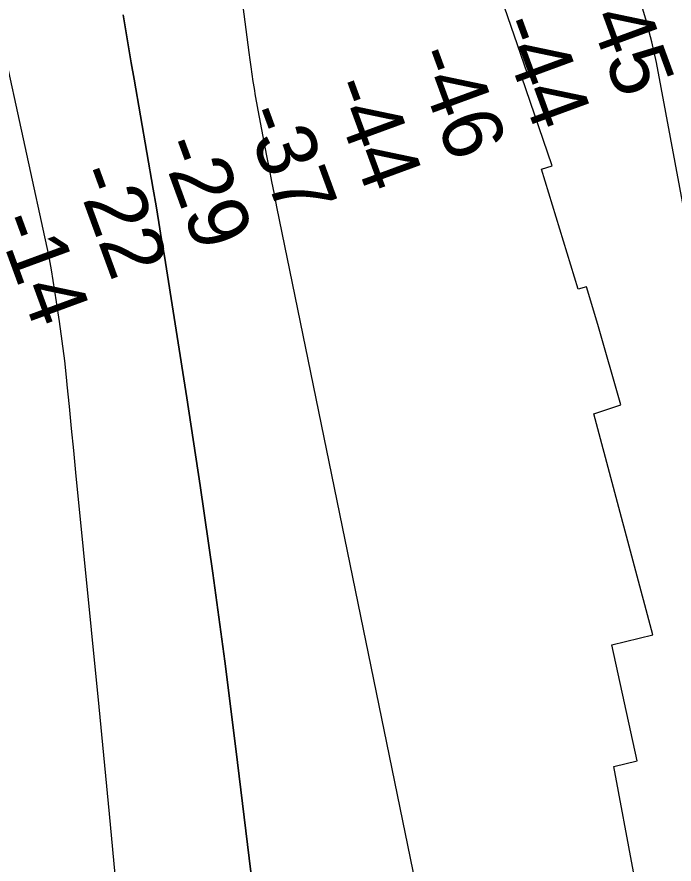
# Model space of a CAD drawing. Extents: x 3172297 to 3210190, y 958463 to 983887.
# Drawn here: x 3200736 to 3201468, y 978556 to 979499 of the extents above; entities that cross this region are included whole.
import ezdxf

# ---------------------------------------------------------------- set-up
doc = ezdxf.new("R2010")
doc.units = 0
for name, color, linetype in [('V-RIVR-RANG', 7, 'Continuous'), ('V-RRAP-RVMT', 7, 'Continuous'), ('V-TOPO-DPTH', 7, 'Continuous'), ('V-TOPO-MAJR', 7, 'Continuous'), ('V-TOPO-MINR', 7, 'Continuous')]:
    doc.layers.add(name, color=color, linetype=linetype)

msp = doc.modelspace()

# ---------------------------------------------------------------- linework, layer by layer
at = {"layer": 'V-RRAP-RVMT'}
for p, q in [((3201304.97, 979435.54), (3201267.86, 979543.32)), ((3201298.21, 979433.21), (3201304.97, 979435.54)), ((3201332.63, 979333.28), (3201298.21, 979433.21)), ((3201320.81, 979329.67), (3201332.63, 979333.28)), ((3201361.74, 979195.78), (3201320.81, 979329.67)), ((3201370.67, 979198.5), (3201361.74, 979195.78)), ((3201383.51, 979156.52), (3201370.67, 979198.5)), ((3201409.02, 979067), (3201383.51, 979156.52)), ((3201378.94, 979056.8), (3201409.02, 979067)), ((3201444.94, 978810.98), (3201378.94, 979056.8)), ((3201399.07, 978799.55), (3201444.94, 978810.98)), ((3201427.41, 978670.48), (3201399.07, 978799.55)), ((3201401.15, 978664.14), (3201427.41, 978670.48)), ((3201423.33, 978546.72), (3201401.15, 978664.14))]:
    msp.add_line(p, q, dxfattribs=at)
at = {"layer": 'V-TOPO-DPTH'}
for points in [[(3201021.15, 978346.06), (3200980.11, 978683.66), (3200967.66, 978781.64), (3200954.49, 978879.52), (3200940.26, 978977.25), (3200925.32, 979074.88), (3200900.28, 979232.69), (3200897.28, 979251.33), (3200894.22, 979269.96), (3200891.09, 979288.58), (3200887.9, 979307.19), (3200866.57, 979429.91), (3200863.47, 979447.79), (3200860.38, 979465.68), (3200857.3, 979483.57), (3200854.23, 979501.45)], [(3201021.15, 978346.06), (3200980.11, 978683.66), (3200967.66, 978781.64), (3200954.49, 978879.52), (3200940.26, 978977.25), (3200925.32, 979074.88), (3200900.28, 979232.69), (3200897.28, 979251.33), (3200894.22, 979269.96), (3200891.09, 979288.58), (3200887.9, 979307.19), (3200866.57, 979429.91), (3200863.47, 979447.79), (3200860.38, 979465.68), (3200857.3, 979483.57), (3200854.23, 979501.45)], [(3200718.5, 979475.9), (3200771.11, 979233.71), (3200771.97, 979229.6), (3200772.78, 979225.48), (3200773.52, 979221.34), (3200774.22, 979217.2), (3200779.86, 979181.81), (3200783.15, 979159.94), (3200786.18, 979138.04), (3200788.82, 979116.08), (3200791.19, 979094.1), (3200791.66, 979089.35), (3200794.08, 979064.97), (3200796.5, 979040.58), (3200798.92, 979016.19), (3200801.35, 978991.81), (3200827.41, 978730.67), (3200838.89, 978611.48), (3200849.82, 978492.24)], [(3200718.5, 979475.9), (3200771.11, 979233.71), (3200771.97, 979229.6), (3200772.78, 979225.48), (3200773.52, 979221.34), (3200774.22, 979217.2), (3200779.86, 979181.81), (3200783.15, 979159.94), (3200786.18, 979138.04), (3200788.82, 979116.08), (3200791.19, 979094.1), (3200791.66, 979089.35), (3200794.08, 979064.97), (3200796.5, 979040.58), (3200798.92, 979016.19), (3200801.35, 978991.81), (3200827.41, 978730.67), (3200838.89, 978611.48), (3200849.82, 978492.24)]]:
    msp.add_lwpolyline(points, dxfattribs=at)
at = {"layer": 'V-TOPO-MAJR'}
for points in [[(3201546.15, 978514.04), (3201541.04, 978570.45), (3201537.03, 978626.93), (3201534.67, 978683.5), (3201533.41, 978740.13), (3201532.33, 978796.78), (3201530.38, 978853.39), (3201527.14, 978909.94), (3201523.03, 978966.45), (3201521.27, 978987.42), (3201514.62, 979054.24), (3201506.62, 979120.89), (3201496.6, 979187.26), (3201485.23, 979253.45), (3201448.72, 979448.29), (3201446.38, 979459.8), (3201443.79, 979471.25), (3201440.85, 979482.61), (3201437.67, 979493.91), (3201351.67, 979782.2)], [(3200969.93, 979647.74), (3200994.49, 979459.5), (3200995.56, 979451.44), (3200996.67, 979443.4), (3200997.83, 979435.35), (3200999.02, 979427.32), (3201000.29, 979419.29), (3201001.61, 979411.27), (3201003.03, 979403.27), (3201004.5, 979395.29), (3201014.25, 979344.17), (3201016.98, 979330.02), (3201019.75, 979315.88), (3201022.57, 979301.75), (3201025.44, 979287.63), (3201200.63, 978433.75)]]:
    msp.add_lwpolyline(points, dxfattribs=at)
at = {"layer": 'V-TOPO-MINR'}
for points in [[(3200854.23, 979501.45), (3200857.3, 979483.57), (3200860.38, 979465.68), (3200863.47, 979447.79), (3200866.57, 979429.91), (3200887.9, 979307.19), (3200891.09, 979288.58), (3200894.22, 979269.96), (3200897.28, 979251.33), (3200900.28, 979232.69), (3200925.32, 979074.88), (3200940.26, 978977.25), (3200954.49, 978879.52), (3200967.66, 978781.64), (3200980.11, 978683.66), (3201021.15, 978346.06)], [(3200718.5, 979475.9), (3200771.11, 979233.71), (3200771.97, 979229.6), (3200772.78, 979225.48), (3200773.52, 979221.34), (3200774.22, 979217.2), (3200779.86, 979181.81), (3200783.15, 979159.94), (3200786.18, 979138.04), (3200788.82, 979116.08), (3200791.19, 979094.1), (3200791.66, 979089.35), (3200794.08, 979064.97), (3200796.5, 979040.58), (3200798.92, 979016.19), (3200801.35, 978991.81), (3200827.41, 978730.67), (3200838.89, 978611.48), (3200849.82, 978492.24)]]:
    msp.add_lwpolyline(points, dxfattribs=at)

# ---------------------------------------------------------------- texts
at = {"layer": 'V-RIVR-RANG'}
for s, p in [('-45', (3201363.32, 979526.79)), ('-44', (3201270.06, 979490.68)), ('-46', (3201176.07, 979456.54)), ('-44', (3201082.25, 979421.9)), ('-37', (3200986.99, 979391.23)), ('-29', (3200893.36, 979356.11)), ('-22', (3200798.46, 979324.45)), ('-14', (3200711.37, 979271.49))]:
    msp.add_text(s, height=67, rotation=290.15806, dxfattribs=at).set_placement(p)

doc.saveas('drawing.dxf')
